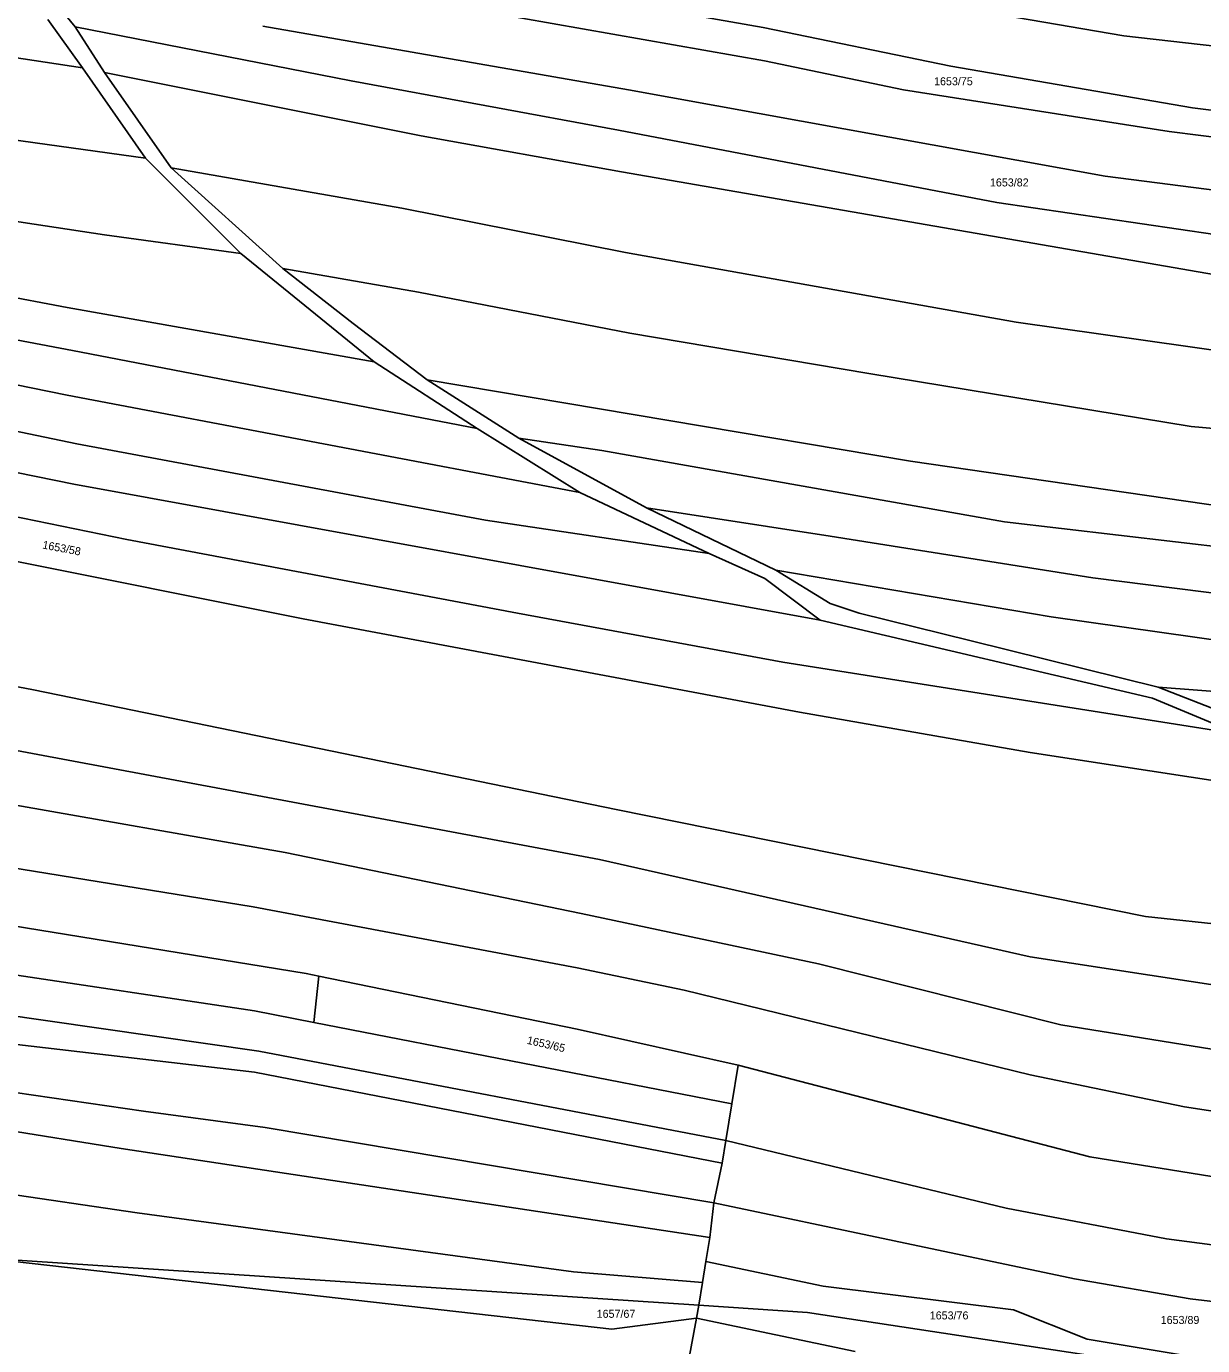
# Model space of a CAD drawing. Extents: x -563148 to -561712, y -1182311 to -1179502.
# Drawn here: x -562125 to -561904.6, y -1181834.3 to -1181586.9 of the extents above; entities that cross this region are included whole.
import ezdxf

# ---------------------------------------------------------------- set-up
doc = ezdxf.new("R2010")
doc.units = 0
doc.layers.add('Vrstva 55', color=7, linetype='Continuous')
doc.layers.add('Vrstva 57', color=7, linetype='Continuous')

msp = doc.modelspace()

# ---------------------------------------------------------------- linework, layer by layer
at = {"layer": 'Vrstva 55'}
for p, q in [((-562123.92, -1181577.25), (-562115.91, -1181586.98)), ((-561986.67, -1181593.36), (-562079.93, -1181576.95)), ((-561988.86, -1181576.77), (-561919.35, -1181588.67)), ((-561986.93, -1181587.11), (-562029.91, -1181579.56)), ((-562184.36, -1181584.27), (-562114.53, -1181594.66)), ((-562121.02, -1181585.64), (-562114.53, -1181594.66)), ((-562115.91, -1181586.98), (-562064.17, -1181597.15)), ((-562115.91, -1181586.98), (-562110.41, -1181595.57)), ((-562012.19, -1181598.84), (-562080.71, -1181586.86)), ((-561986.93, -1181587.11), (-561951.75, -1181594.4)), ((-561919.35, -1181588.67), (-561854.84, -1181595.97)), ((-562102.74, -1181611.61), (-562114.53, -1181594.66)), ((-561960.61, -1181598.84), (-561986.67, -1181593.36)), ((-561906.42, -1181602.22), (-561951.75, -1181594.4)), ((-562051.01, -1181607.45), (-562110.41, -1181595.57)), ((-562110.41, -1181595.57), (-562097.93, -1181613.44)), ((-562064.17, -1181597.15), (-562014.02, -1181606.4)), ((-561922.83, -1181615), (-562012.19, -1181598.84)), ((-561910.85, -1181606.65), (-561960.61, -1181598.84)), ((-561853.68, -1181608.55), (-561906.42, -1181602.22)), ((-562134.86, -1181607.2), (-562102.74, -1181611.61)), ((-561943.15, -1181619.95), (-562014.02, -1181606.4)), ((-561868.13, -1181611.87), (-561910.85, -1181606.65)), ((-562013.5, -1181614.22), (-562051.01, -1181607.45)), ((-562084.87, -1181629.48), (-562102.74, -1181611.61)), ((-562054.66, -1181621), (-562097.93, -1181613.44)), ((-562097.93, -1181613.44), (-562076.97, -1181632.34)), ((-561900.69, -1181633.76), (-562013.5, -1181614.22)), ((-561849.62, -1181624.38), (-561922.83, -1181615)), ((-562117.42, -1181639.63), (-562223.73, -1181619.23)), ((-562139.81, -1181621.54), (-562110.37, -1181625.97)), ((-562012.71, -1181629.33), (-562054.66, -1181621)), ((-561902.25, -1181625.94), (-561943.15, -1181619.95)), ((-562110.37, -1181625.97), (-562084.87, -1181629.48)), ((-561939.51, -1181642.36), (-562012.71, -1181629.33)), ((-562117.42, -1181656.05), (-562245.26, -1181630.22)), ((-562116.38, -1181647.71), (-562203.8, -1181631.14)), ((-562059.84, -1181649.79), (-562084.87, -1181629.48)), ((-562051.53, -1181636.77), (-562076.97, -1181632.34)), ((-562076.97, -1181632.34), (-562063.8, -1181642.65)), ((-562011.93, -1181644.45), (-562051.53, -1181636.77)), ((-562059.84, -1181649.79), (-562117.42, -1181639.63)), ((-562225.56, -1181642.59), (-562115.6, -1181665.17)), ((-562063.8, -1181642.65), (-562049.94, -1181653.18)), ((-561862.91, -1181653.31), (-561939.51, -1181642.36)), ((-561967.12, -1181652.01), (-562011.93, -1181644.45)), ((-562040.57, -1181662.3), (-562116.38, -1181647.71)), ((-562059.84, -1181649.79), (-562040.57, -1181662.3)), ((-561959.29, -1181668.42), (-562049.94, -1181653.18)), ((-562032.75, -1181664.13), (-562049.94, -1181653.18)), ((-561906.68, -1181661.91), (-561967.12, -1181652.01)), ((-562207.01, -1181654.51), (-562116.12, -1181672.73)), ((-562021.29, -1181674.29), (-562117.42, -1181656.05)), ((-562040.57, -1181662.3), (-562021.29, -1181674.29)), ((-561865.78, -1181665.82), (-561906.68, -1181661.91)), ((-562039, -1181679.5), (-562115.6, -1181665.17)), ((-562017.19, -1181666.46), (-562032.75, -1181664.13)), ((-562008.78, -1181677.16), (-562032.75, -1181664.13)), ((-561941.7, -1181679.78), (-562017.19, -1181666.46)), ((-561900.41, -1181677.02), (-561959.29, -1181668.42)), ((-561976.22, -1181698.27), (-562116.12, -1181672.73)), ((-562106.22, -1181683.15), (-562145.39, -1181675.12)), ((-562021.29, -1181674.29), (-561997.06, -1181685.76)), ((-561974.4, -1181682.49), (-562008.78, -1181677.16)), ((-561984.55, -1181688.89), (-562008.78, -1181677.16)), ((-561997.06, -1181685.76), (-562039, -1181679.5)), ((-561941.7, -1181679.78), (-561868.95, -1181688.37)), ((-562073.13, -1181698.01), (-562147.39, -1181683.15)), ((-562033.01, -1181696.96), (-562106.22, -1181683.15)), ((-561925.16, -1181690.31), (-561974.4, -1181682.49)), ((-561997.06, -1181685.76), (-561986.64, -1181690.45)), ((-561986.64, -1181690.45), (-561976.22, -1181698.27)), ((-561932.97, -1181697.61), (-561984.55, -1181688.89)), ((-561974.39, -1181695.14), (-561984.55, -1181688.89)), ((-561872.01, -1181697.09), (-561925.16, -1181690.31)), ((-561968.92, -1181696.96), (-561974.39, -1181695.14)), ((-562123.68, -1181711.3), (-562190.37, -1181698.53)), ((-561980.12, -1181715.47), (-562073.13, -1181698.01)), ((-561983.25, -1181706.09), (-562033.01, -1181696.96)), ((-561976.22, -1181698.27), (-561913.95, -1181712.86)), ((-561947.94, -1181702.14), (-561968.92, -1181696.96)), ((-561883.47, -1181704.65), (-561932.97, -1181697.61)), ((-561912.91, -1181710.78), (-561947.94, -1181702.14)), ((-561897.8, -1181719.64), (-561983.25, -1181706.09)), ((-561912.91, -1181710.78), (-561877.22, -1181713.51)), ((-561885.81, -1181721.46), (-561912.91, -1181710.78)), ((-562017.64, -1181743.1), (-562176.83, -1181713.38)), ((-562014.51, -1181733.72), (-562123.68, -1181711.3)), ((-561913.95, -1181712.86), (-561897.8, -1181719.64)), ((-561936.88, -1181723.03), (-561980.12, -1181715.47)), ((-562076.52, -1181741.79), (-562185.16, -1181722.77)), ((-561894.41, -1181729.54), (-561936.88, -1181723.03)), ((-561915.25, -1181753.78), (-562014.51, -1181733.72)), ((-562021.02, -1181753.26), (-562076.52, -1181741.79)), ((-561936.87, -1181761.34), (-562017.64, -1181743.1)), ((-562128.36, -1181744.56), (-562082.52, -1181751.96)), ((-562021.81, -1181763.43), (-562082.52, -1181751.96)), ((-562072.62, -1181764.47), (-562133.58, -1181754.56)), ((-561976.58, -1181762.7), (-562021.02, -1181753.26)), ((-561879.56, -1181757.69), (-561915.25, -1181753.78)), ((-562082.26, -1181771.51), (-562146.35, -1181761.86)), ((-561931.14, -1181774.11), (-561976.58, -1181762.7)), ((-561882.95, -1181769.68), (-561936.87, -1181761.34)), ((-562070.24, -1181764.96), (-562072.62, -1181764.47)), ((-562070.24, -1181764.96), (-562071.14, -1181773.68)), ((-562021.81, -1181774.9), (-562070.24, -1181764.96)), ((-562001.75, -1181767.6), (-562021.81, -1181763.43)), ((-561936.87, -1181783.5), (-562001.75, -1181767.6)), ((-562081.47, -1181779.06), (-562148.69, -1181769.42)), ((-562082.26, -1181771.51), (-562071.14, -1181773.68)), ((-562082.26, -1181782.97), (-562165.36, -1181773.33)), ((-562071.14, -1181773.68), (-561992.79, -1181788.95)), ((-561991.59, -1181781.67), (-562021.81, -1181774.9)), ((-561882.95, -1181781.93), (-561931.14, -1181774.11)), ((-561993.92, -1181795.81), (-562081.47, -1181779.06)), ((-562155.82, -1181782.65), (-562103.1, -1181790.27)), ((-561992.79, -1181788.95), (-561991.59, -1181781.67)), ((-561991.59, -1181781.67), (-561925.67, -1181798.87)), ((-562082.26, -1181782.97), (-561994.62, -1181800.05)), ((-561907.96, -1181789.49), (-561936.87, -1181783.5)), ((-562107.27, -1181797.31), (-562155.98, -1181789.49)), ((-561993.92, -1181795.81), (-561992.79, -1181788.95)), ((-561885.81, -1181792.88), (-561907.96, -1181789.49)), ((-562080.3, -1181793.39), (-562103.1, -1181790.27)), ((-561996.17, -1181807.48), (-562080.3, -1181793.39)), ((-562107.27, -1181797.31), (-561996.91, -1181814)), ((-561994.62, -1181800.05), (-561993.92, -1181795.81)), ((-561941.4, -1181808.49), (-561993.92, -1181795.81)), ((-561996.17, -1181807.48), (-561994.62, -1181800.05)), ((-561925.67, -1181798.87), (-561886.59, -1181805.13)), ((-562104.28, -1181809.37), (-562162.28, -1181800.81)), ((-561996.17, -1181807.48), (-561996.91, -1181814)), ((-561996.17, -1181807.48), (-561928.57, -1181821.76)), ((-562022.5, -1181820.43), (-562104.28, -1181809.37)), ((-561941.4, -1181808.49), (-561911.34, -1181814.25)), ((-561997.65, -1181818.49), (-561996.91, -1181814)), ((-561882.44, -1181818.01), (-561911.34, -1181814.25)), ((-562132.64, -1181817.87), (-562015.3, -1181831.19)), ((-562132.64, -1181817.87), (-561999, -1181826.69)), ((-561998.3, -1181822.44), (-561997.65, -1181818.49)), ((-561997.65, -1181818.49), (-561975.69, -1181823.11)), ((-562022.5, -1181820.43), (-561998.3, -1181822.44)), ((-561928.57, -1181821.76), (-561906.91, -1181825.46)), ((-561999, -1181826.69), (-561998.3, -1181822.44)), ((-561975.69, -1181823.11), (-561940, -1181827.54)), ((-561999.4, -1181829.11), (-561999, -1181826.69)), ((-561999, -1181826.69), (-561978.59, -1181828.04)), ((-561876.1, -1181829.11), (-561906.91, -1181825.46)), ((-561999.4, -1181829.11), (-562015.3, -1181831.19)), ((-562002.27, -1181844.49), (-561999.4, -1181829.11)), ((-561999.4, -1181829.11), (-561969.7, -1181835.36)), ((-561909.16, -1181838.58), (-561978.59, -1181828.04)), ((-561940, -1181827.54), (-561926.19, -1181833.02)), ((-561926.19, -1181833.02), (-561907.44, -1181836.14))]:
    msp.add_line(p, q, dxfattribs=at)

# ---------------------------------------------------------------- texts
at = {"layer": 'Vrstva 57'}
for s, p in [('1653/75', (-561954.89, -1181597.96)), ('1653/82', (-561944.42, -1181616.93)), ('1657/67', (-562018.14, -1181829.04)), ('1653/76', (-561955.7, -1181829.34)), ('1653/89', (-561912.41, -1181830.19))]:
    msp.add_text(s, height=1.5, dxfattribs=at).set_placement(p)
for s, rotation, p in [('1653/58', 349.2075, (-562122.12, -1181684.79)), ('1653/65', 347.0997, (-562031.31, -1181777.65))]:
    msp.add_text(s, height=1.5, rotation=rotation, dxfattribs=at).set_placement(p)

doc.saveas('drawing.dxf')
